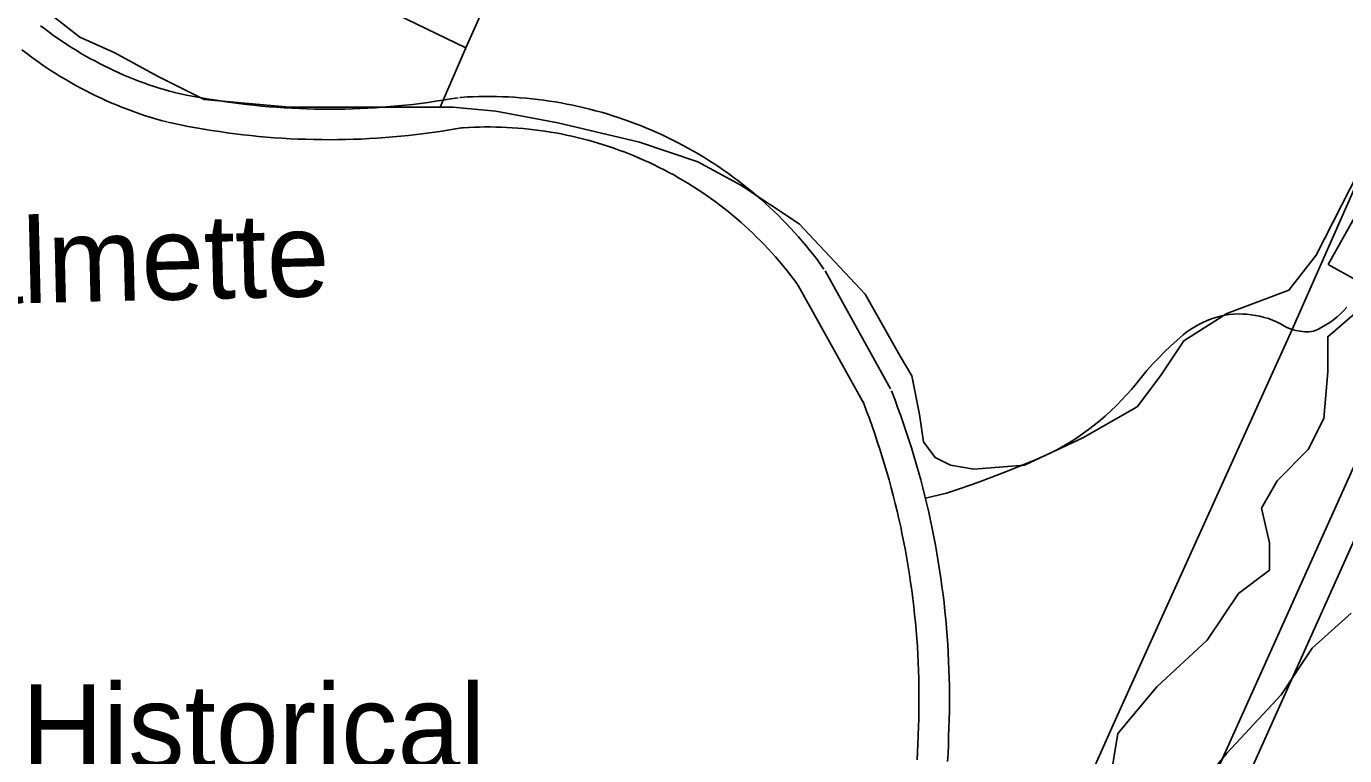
# Model space of a CAD drawing. Extents: x 3677843 to 3715951, y 511991 to 537744.
# Drawn here: x 3705927 to 3707225, y 527158 to 527876 of the extents above; entities that cross this region are included whole.
import ezdxf

# ---------------------------------------------------------------- set-up
doc = ezdxf.new("R2010")
doc.units = 0
for name, color, linetype in [('V-BLDG-IDEN', 7, 'Continuous'), ('V-BLDG-OTLN', 7, 'Continuous'), ('V-ROAD-CNTR', 7, 'Continuous'), ('V-SITE-OTLN', 7, 'Continuous'), ('V-SITE-VEGE', 7, 'Continuous'), ('V-TOPO-SHOR', 7, 'Continuous')]:
    doc.layers.add(name, color=color, linetype=linetype)

msp = doc.modelspace()

# ---------------------------------------------------------------- linework, layer by layer
at = {"layer": 'V-BLDG-OTLN'}
msp.add_lwpolyline([(3707208.9, 527641.3), (3707236, 527689.9), (3707263.1, 527674.7), (3707236, 527626.1)], close=True, dxfattribs=at)
at = {"layer": 'V-ROAD-CNTR'}
for points in [[(3707544.7, 528054), (3707449.4, 527848.4), (3707120.5, 527116.3), (3706817.6, 526433.7), (3706356.7, 525403.8)], [(3706073.6, 527810.4), (3706068.3, 527811.9), (3706063.2, 527813.3), (3706058.2, 527814.9), (3706053.1, 527816.5), (3706048.1, 527818.2), (3706043.1, 527820), (3706038.1, 527821.8), (3706033.2, 527823.7), (3706028.2, 527825.7), (3706023.4, 527827.7), (3706018.5, 527829.8), (3706013.7, 527832), (3706008.9, 527834.3), (3706004.1, 527836.6), (3705999.4, 527839), (3705994.7, 527841.5), (3705990, 527844), (3705985.4, 527846.6), (3705980.8, 527849.3), (3705976.3, 527852), (3705971.8, 527854.8), (3705967.3, 527857.7), (3705962.9, 527860.6), (3705958.5, 527863.6), (3705954.2, 527866.7), (3705949.9, 527869.8), (3705945.6, 527873), (3705941.4, 527876.2)], [(3706065.7, 527781.5), (3706060.2, 527783), (3706054.7, 527784.6), (3706049.2, 527786.2), (3706043.8, 527788), (3706038.3, 527789.8), (3706032.9, 527791.7), (3706027.5, 527793.7), (3706022.2, 527795.8), (3706016.9, 527797.9), (3706011.6, 527800.1), (3706006.3, 527802.4), (3706001.1, 527804.8), (3705995.9, 527807.2), (3705990.7, 527809.8), (3705985.6, 527812.4), (3705980.5, 527815), (3705975.5, 527817.8), (3705970.5, 527820.6), (3705965.5, 527823.5), (3705960.6, 527826.4), (3705955.7, 527829.5), (3705950.9, 527832.6), (3705946.1, 527835.7), (3705941.4, 527839), (3705936.7, 527842.3), (3705932.1, 527845.7), (3705927.5, 527849.1), (3705922.9, 527852.6)], [(3706352.4, 527805.4), (3706345, 527804.1), (3706337.6, 527802.9), (3706330.2, 527801.8), (3706322.8, 527800.7), (3706315.4, 527799.7), (3706308, 527798.8), (3706300.6, 527798), (3706293.2, 527797.3), (3706285.7, 527796.6), (3706278.3, 527796), (3706270.8, 527795.5), (3706263.4, 527795.1), (3706255.9, 527794.7), (3706248.4, 527794.4), (3706241, 527794.2), (3706233.5, 527794.1), (3706226.1, 527794), (3706218.6, 527794.1), (3706211.1, 527794.2), (3706203.7, 527794.4), (3706196.2, 527794.7), (3706188.7, 527795), (3706181.3, 527795.4), (3706173.8, 527795.9), (3706166.4, 527796.5), (3706158.9, 527797.2), (3706151.5, 527797.9), (3706144.1, 527798.7), (3706136.7, 527799.6), (3706129.3, 527800.6), (3706121.9, 527801.6), (3706114.5, 527802.8), (3706107.1, 527804), (3706099.8, 527805.2), (3706092.4, 527806.6), (3706085.1, 527808), (3706077.8, 527809.6), (3706072.8, 527810.6)], [(3706712.6, 527636.7), (3706709.2, 527641.3), (3706705.8, 527646), (3706702.2, 527650.6), (3706698.6, 527655.1), (3706694.9, 527659.6), (3706691.2, 527664.1), (3706687.4, 527668.4), (3706683.5, 527672.8), (3706679.6, 527677.1), (3706675.6, 527681.3), (3706671.5, 527685.5), (3706667.4, 527689.6), (3706663.2, 527693.6), (3706659, 527697.6), (3706654.7, 527701.5), (3706650.4, 527705.4), (3706646, 527709.2), (3706641.5, 527713), (3706637, 527716.6), (3706632.5, 527720.2), (3706627.9, 527723.8), (3706623.2, 527727.3), (3706618.5, 527730.7), (3706613.8, 527734), (3706609, 527737.3), (3706604.1, 527740.5), (3706599.2, 527743.7), (3706594.3, 527746.7), (3706589.3, 527749.7), (3706584.3, 527752.7), (3706579.2, 527755.5), (3706574.1, 527758.3), (3706569, 527761), (3706563.8, 527763.7), (3706558.6, 527766.2), (3706553.3, 527768.7), (3706548, 527771.1), (3706542.7, 527773.4), (3706537.3, 527775.7), (3706532, 527777.9), (3706526.5, 527780), (3706521.1, 527782), (3706515.6, 527784), (3706510.1, 527785.9), (3706504.6, 527787.6), (3706499, 527789.4), (3706493.5, 527791), (3706487.8, 527792.5), (3706482.2, 527794), (3706476.6, 527795.4), (3706470.9, 527796.7), (3706465.2, 527798), (3706459.5, 527799.1), (3706453.8, 527800.2), (3706448.1, 527801.2), (3706442.4, 527802.1), (3706436.6, 527802.9), (3706430.8, 527803.6), (3706425.1, 527804.3), (3706419.3, 527804.9), (3706413.5, 527805.4), (3706407.7, 527805.8), (3706401.9, 527806.1), (3706396.1, 527806.3), (3706390.3, 527806.5), (3706384.4, 527806.6), (3706378.6, 527806.6), (3706372.8, 527806.5), (3706367, 527806.3), (3706361.2, 527806.1), (3706355.4, 527805.7), (3706354, 527805.6)], [(3706357.6, 527775.9), (3706350, 527774.6), (3706342.3, 527773.3), (3706334.6, 527772.1), (3706326.9, 527771), (3706319.2, 527770), (3706311.5, 527769), (3706303.7, 527768.2), (3706296, 527767.4), (3706288.3, 527766.7), (3706280.5, 527766.1), (3706272.7, 527765.6), (3706265, 527765.1), (3706257.2, 527764.7), (3706249.4, 527764.4), (3706241.6, 527764.2), (3706233.9, 527764.1), (3706226.1, 527764), (3706218.3, 527764.1), (3706210.5, 527764.2), (3706202.7, 527764.4), (3706195, 527764.7), (3706187.2, 527765), (3706179.4, 527765.5), (3706171.6, 527766), (3706163.9, 527766.6), (3706156.1, 527767.3), (3706148.4, 527768.1), (3706140.7, 527768.9), (3706132.9, 527769.9), (3706125.2, 527770.9), (3706117.5, 527772), (3706109.8, 527773.1), (3706102.1, 527774.4), (3706094.5, 527775.7), (3706086.8, 527777.1), (3706079.2, 527778.6), (3706071.6, 527780.2), (3706066.4, 527781.3)], [(3706688.3, 527619), (3706685.1, 527623.5), (3706681.9, 527627.8), (3706678.6, 527632.1), (3706675.2, 527636.3), (3706671.8, 527640.4), (3706668.4, 527644.6), (3706664.8, 527648.6), (3706661.2, 527652.6), (3706657.6, 527656.6), (3706653.9, 527660.5), (3706650.2, 527664.4), (3706646.3, 527668.2), (3706642.5, 527671.9), (3706638.6, 527675.6), (3706634.6, 527679.3), (3706630.6, 527682.9), (3706626.5, 527686.4), (3706622.4, 527689.9), (3706618.2, 527693.3), (3706614, 527696.6), (3706609.7, 527699.9), (3706605.4, 527703.1), (3706601.1, 527706.3), (3706596.7, 527709.4), (3706592.2, 527712.4), (3706587.7, 527715.4), (3706583.2, 527718.3), (3706578.6, 527721.1), (3706574, 527723.9), (3706569.4, 527726.6), (3706564.7, 527729.3), (3706559.9, 527731.9), (3706555.2, 527734.4), (3706550.4, 527736.8), (3706545.5, 527739.2), (3706540.7, 527741.5), (3706535.8, 527743.7), (3706530.8, 527745.9), (3706525.9, 527748), (3706520.9, 527750), (3706515.9, 527752), (3706510.8, 527753.8), (3706505.8, 527755.6), (3706500.7, 527757.4), (3706495.5, 527759), (3706490.4, 527760.6), (3706485.2, 527762.1), (3706480, 527763.6), (3706474.8, 527764.9), (3706469.6, 527766.2), (3706464.4, 527767.5), (3706459.1, 527768.6), (3706453.8, 527769.7), (3706448.5, 527770.7), (3706443.2, 527771.6), (3706437.9, 527772.4), (3706432.6, 527773.2), (3706427.2, 527773.9), (3706421.9, 527774.5), (3706416.5, 527775), (3706411.1, 527775.5), (3706405.8, 527775.8), (3706400.4, 527776.1), (3706395, 527776.4), (3706389.6, 527776.5), (3706384.3, 527776.6), (3706378.9, 527776.6), (3706373.5, 527776.5), (3706368.1, 527776.3), (3706362.7, 527776.1), (3706357.3, 527775.8), (3706356, 527775.7)], [(3706778, 527518.8), (3706713.6, 527635.1)], [(3706751.8, 527504.3), (3706687.3, 527620.6)], [(3707300.6, 527590.4), (3707093.1, 527128.6), (3706790.2, 526445.9), (3706329.6, 525416.8)], [(3707066.3, 527572), (3707069.9, 527574.8), (3707073.6, 527577.4), (3707077.5, 527579.9), (3707081.5, 527582.1), (3707085.6, 527584.2), (3707089.8, 527586), (3707094, 527587.7), (3707098.4, 527589.1), (3707102.8, 527590.3), (3707107.2, 527591.3), (3707111.5, 527591.9), (3707115.8, 527592.3), (3707120.2, 527592.5), (3707124.5, 527592.4), (3707128.8, 527592.2), (3707133.1, 527591.7), (3707137.4, 527591.1), (3707141.6, 527590.2), (3707145.8, 527589.1), (3707150, 527587.9), (3707154, 527586.4), (3707158, 527584.7), (3707161.9, 527582.8), (3707168.3, 527579.3)], [(3707168.3, 527579.3), (3707172.6, 527577.7), (3707176.9, 527576.3), (3707181.3, 527575.5), (3707186, 527574.9), (3707190.2, 527574.9), (3707192.2, 527575.1), (3707194.6, 527575.6), (3707198.7, 527577.3), (3707202.7, 527579.4), (3707206.7, 527581.7), (3707210.5, 527584.2), (3707214.1, 527586.8), (3707217.7, 527589.7), (3707221.1, 527592.7), (3707224.3, 527595.8), (3707227.4, 527599.2)], [(3706812.4, 527411.2), (3706833.1, 527416.2), (3706848.1, 527421.2), (3706862.9, 527426.4), (3706877.7, 527431.8), (3706892.4, 527437.5), (3706907, 527443.4), (3706921.5, 527449.4), (3706935.9, 527455.8), (3706942.3, 527459.1), (3706948.6, 527462.7), (3706954.9, 527466.4), (3706961, 527470.4), (3706967, 527474.4), (3706972.9, 527478.7), (3706978.6, 527483.1), (3706984.3, 527487.7), (3706989.8, 527492.4), (3706995.1, 527497.3), (3707000.4, 527502.3), (3707005.5, 527507.5), (3707010.4, 527512.8), (3707015.2, 527518.3), (3707019.8, 527523.8), (3707025.1, 527530.4), (3707030.5, 527536.8), (3707036.1, 527543), (3707041.8, 527549.1), (3707047.7, 527555.1), (3707053.8, 527560.9), (3707060, 527566.5), (3707066.3, 527572)], [(3706835.3, 527176.8), (3706835.6, 527184.9), (3706835.8, 527193.2), (3706836, 527201.4), (3706836.1, 527209.6), (3706836.1, 527217.8), (3706836, 527226.1), (3706835.9, 527234.3), (3706835.6, 527242.5), (3706835.3, 527250.7), (3706834.9, 527258.9), (3706834.4, 527267.2), (3706833.8, 527275.4), (3706833.2, 527283.6), (3706832.5, 527291.8), (3706831.7, 527299.9), (3706830.8, 527308.1), (3706829.8, 527316.3), (3706828.7, 527324.4), (3706827.6, 527332.6), (3706826.4, 527340.7), (3706825.1, 527348.9), (3706823.7, 527357), (3706822.3, 527365.1), (3706820.7, 527373.1), (3706819.1, 527381.2), (3706817.4, 527389.3), (3706815.7, 527397.3), (3706813.8, 527405.3), (3706811.9, 527413.3), (3706809.9, 527421.3), (3706807.8, 527429.2), (3706805.6, 527437.2), (3706803.3, 527445.1), (3706801, 527453), (3706798.6, 527460.8), (3706796.1, 527468.7), (3706793.6, 527476.5), (3706790.9, 527484.3), (3706788.2, 527492.1), (3706785.4, 527499.8), (3706782.6, 527507.5), (3706779.6, 527515.2), (3706778.9, 527517)], [(3706808.8, 527425.4), (3706807.8, 527429.2), (3706805.6, 527437.2), (3706803.3, 527445.1), (3706801, 527453), (3706798.6, 527460.8), (3706796.1, 527468.7), (3706793.6, 527476.5), (3706790.9, 527484.3), (3706788.2, 527492.1), (3706785.4, 527499.8), (3706782.6, 527507.5), (3706779.6, 527515.2), (3706778.9, 527517)], [(3706805.3, 527178), (3706805.6, 527186), (3706805.8, 527193.9), (3706806, 527201.8), (3706806.1, 527209.8), (3706806.1, 527217.7), (3706806, 527225.6), (3706805.9, 527233.6), (3706805.6, 527241.5), (3706805.3, 527249.4), (3706804.9, 527257.3), (3706804.5, 527265.2), (3706803.9, 527273.2), (3706803.3, 527281.1), (3706802.6, 527289), (3706801.8, 527296.8), (3706801, 527304.7), (3706800, 527312.6), (3706799, 527320.5), (3706797.9, 527328.3), (3706796.7, 527336.2), (3706795.5, 527344), (3706794.2, 527351.8), (3706792.8, 527359.6), (3706791.3, 527367.4), (3706789.7, 527375.2), (3706788.1, 527382.9), (3706786.4, 527390.7), (3706784.6, 527398.4), (3706782.7, 527406.1), (3706780.8, 527413.8), (3706778.8, 527421.5), (3706776.7, 527429.1), (3706774.5, 527436.7), (3706772.3, 527444.3), (3706770, 527451.9), (3706767.6, 527459.5), (3706765.1, 527467), (3706762.6, 527474.5), (3706760, 527482), (3706757.3, 527489.5), (3706754.5, 527496.9), (3706751.7, 527504.3), (3706751, 527506.1)], [(3706835.3, 527176.8), (3706835.6, 527184.9), (3706835.8, 527193.2), (3706836, 527201.4), (3706836.1, 527209.6), (3706836.1, 527217.8), (3706836, 527226.1), (3706835.9, 527234.3), (3706835.6, 527242.5), (3706835.3, 527250.7), (3706834.9, 527258.9), (3706834.4, 527267.2), (3706833.8, 527275.4), (3706833.2, 527283.6), (3706832.5, 527291.8), (3706831.7, 527299.9), (3706830.8, 527308.1), (3706829.8, 527316.3), (3706828.7, 527324.4), (3706827.6, 527332.6), (3706826.4, 527340.7), (3706825.1, 527348.9), (3706823.7, 527357), (3706822.3, 527365.1), (3706820.7, 527373.1), (3706819.1, 527381.2), (3706817.4, 527389.3), (3706815.7, 527397.3), (3706815.6, 527397.7)], [(3706804.4, 527153.5), (3706804.8, 527161.2), (3706805, 527168.9), (3706805.3, 527176.7), (3706805.3, 527177.7)], [(3706834.3, 527151.9), (3706834.7, 527160), (3706835, 527168), (3706835.2, 527175.9), (3706835.3, 527177.1)]]:
    msp.add_lwpolyline(points, dxfattribs=at)
at = {"layer": 'V-SITE-OTLN'}
msp.add_lwpolyline([(3707273.5, 527183.8), (3707151.5, 526916.3), (3707005.8, 526592.4), (3706880.7, 526305.3), (3706691, 525881.6), (3706515.4, 525485.2), (3706411.5, 525252.6), (3706296.4, 525314.7), (3706193.7, 525373.2), (3706248.8, 525496.3), (3706580.4, 526246.6), (3706798.3, 526742.3), (3706999.9, 527193.9), (3707173.6, 527577.3), (3707244.3, 527737.8), (3707303.2, 527870.2), (3707421.2, 527817.7), (3707531.7, 527767.4), (3707440.5, 527566.1), (3707311.9, 527273.8)], close=True, dxfattribs=at)
at = {"layer": 'V-SITE-VEGE'}
for points in [[(3707281.2, 527815.1), (3707197, 527650.4), (3707170.2, 527616), (3707139.6, 527604.5), (3707109, 527593), (3707066.9, 527566.2), (3707043.9, 527531.7), (3707020.9, 527501.1), (3706967.4, 527470.5), (3706910, 527443.7), (3706860.2, 527439.8), (3706837.2, 527443.7), (3706821.9, 527451.3), (3706810.5, 527466.6), (3706806.6, 527493.4), (3706799, 527531.7), (3706787.5, 527550.9), (3706753.1, 527612.1), (3706688, 527681.1), (3706630.6, 527719.4), (3706588.5, 527742.3), (3706531.1, 527761.5), (3706450.7, 527780.6), (3706389.5, 527792.1), (3706347.4, 527795.9), (3706278.5, 527795.9), (3706186.6, 527795.9), (3706102.5, 527803.6), (3706056.5, 527826.6), (3706014.4, 527849.5), (3705980, 527864.9), (3705945.5, 527891.7)], [(3706994.2, 527133.5), (3707001.8, 527179.4), (3707040.1, 527225.4), (3707089.8, 527271.3), (3707120.5, 527317.3), (3707151.1, 527340.3), (3707151.1, 527367.1), (3707143.4, 527401.5), (3707158.7, 527428.3), (3707189.3, 527459), (3707204.6, 527489.6), (3707208.5, 527535.6), (3707208.5, 527570), (3707235.3, 527593)], [(3707231.4, 527298.1), (3707193.2, 527263.7), (3707162.5, 527217.7), (3707109, 527160.3), (3707059.2, 527099)]]:
    msp.add_lwpolyline(points, dxfattribs=at)
at = {"layer": 'V-TOPO-SHOR'}
msp.add_line((3706360, 527854.5), (3706334.8, 527796), dxfattribs=at)
msp.add_lwpolyline([(3705851.4, 528136.1), (3706065.9, 528006.6), (3706205, 527929.6), (3706360, 527854.5), (3706446, 528047), (3706527.1, 528229.3)], dxfattribs=at)

# ---------------------------------------------------------------- texts
at = {"layer": 'V-BLDG-IDEN'}
msp.add_text('Chalmette', height=83, rotation=1.3443, dxfattribs=at).set_placement((3705720.8, 527598.3))
msp.add_text('National Historical', height=83, dxfattribs=at).set_placement((3705484.8, 527145))

doc.saveas('drawing.dxf')
